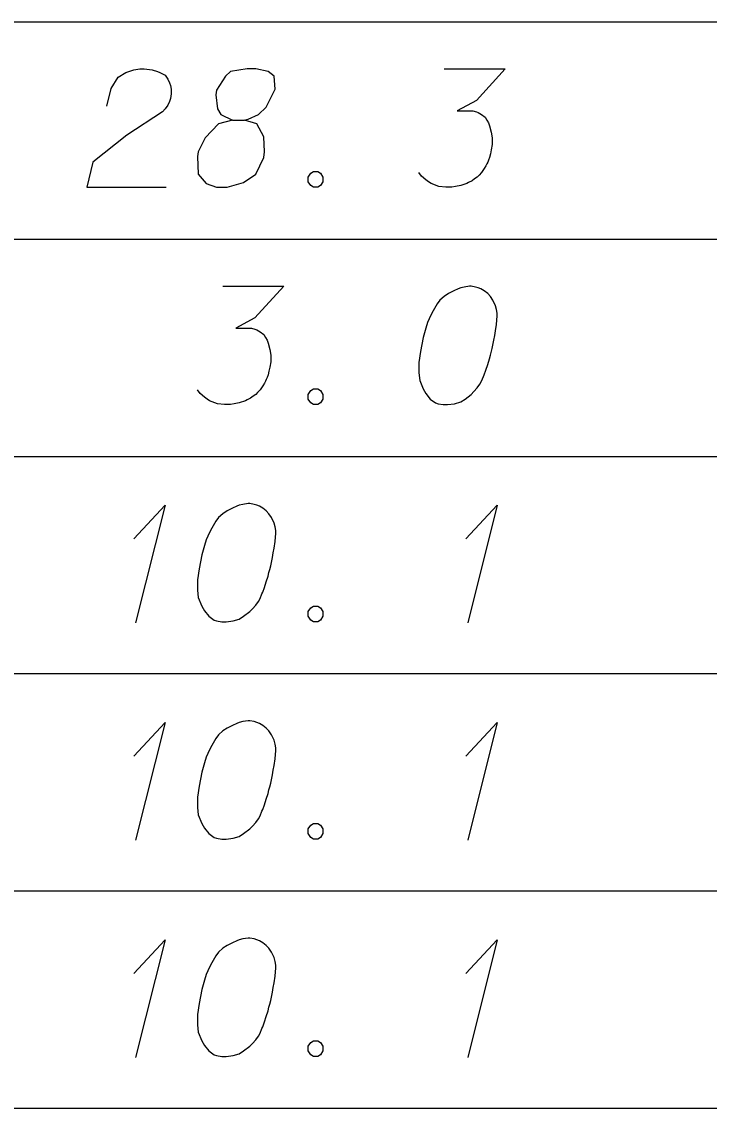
# Model space of a CAD drawing. Extents: x 2074207 to 2076812, y 516372 to 523312.
# Drawn here: x 2076621.77 to 2076649.59, y 518078.48 to 518122.48 of the extents above; entities that cross this region are included whole.
import ezdxf

# ---------------------------------------------------------------- set-up
doc = ezdxf.new("R2010")
doc.units = 0
doc.layers.add('Prop DirtTable_ Soil Test Results - Outline (Minor)', color=7, linetype='Continuous')
doc.layers.add('Prop DirtTable_ Soil Test Results - Tx (Sample Data)', color=7, linetype='Continuous')

msp = doc.modelspace()

# ---------------------------------------------------------------- linework, layer by layer
at = {"layer": 'Prop DirtTable_ Soil Test Results - Outline (Minor)'}
for p, q in [((2076260.609, 518122.48), (2076811.903, 518122.48)), ((2076260.609, 518122.48), (2076811.903, 518122.48)), ((2076260.609, 518113.68), (2076811.903, 518113.68)), ((2076260.609, 518113.68), (2076811.903, 518113.68)), ((2076260.609, 518104.88), (2076811.903, 518104.88)), ((2076260.609, 518104.88), (2076811.903, 518104.88)), ((2076260.609, 518096.08), (2076811.903, 518096.08)), ((2076260.609, 518096.08), (2076811.903, 518096.08)), ((2076260.609, 518087.28), (2076811.903, 518087.28)), ((2076260.609, 518087.28), (2076811.903, 518087.28)), ((2076260.609, 518078.48), (2076811.903, 518078.48)), ((2076260.609, 518078.48), (2076811.903, 518078.48))]:
    msp.add_line(p, q, dxfattribs=at)
at = {"layer": 'Prop DirtTable_ Soil Test Results - Tx (Sample Data)'}
for points in [[(2076625.207, 518119.063), (2076625.383, 518119.781), (2076625.666, 518120.235), (2076625.983, 518120.424), (2076626.3, 518120.537), (2076626.547, 518120.575), (2076626.724, 518120.575), (2076627.041, 518120.537), (2076627.253, 518120.462), (2076627.359, 518120.424), (2076627.57, 518120.311), (2076627.676, 518120.159), (2076627.747, 518120.008), (2076627.782, 518119.895), (2076627.817, 518119.744), (2076627.817, 518119.555), (2076627.782, 518119.366), (2076627.747, 518119.252), (2076627.676, 518119.101), (2076627.57, 518118.95), (2076627.465, 518118.837), (2076626.018, 518117.892), (2076624.643, 518116.796), (2076624.396, 518115.775), (2076627.606, 518115.775)], [(2076630.287, 518118.496), (2076630.78, 518118.496), (2076630.922, 518118.534), (2076631.345, 518118.723), (2076631.662, 518119.026), (2076632.015, 518119.744), (2076631.98, 518120.273), (2076631.733, 518120.462), (2076631.239, 518120.575), (2076630.886, 518120.575), (2076630.216, 518120.462), (2076630.004, 518120.273), (2076629.652, 518119.706), (2076629.616, 518119.517), (2076629.687, 518118.95), (2076629.828, 518118.723), (2076630.287, 518118.496), (2076629.722, 518118.345), (2076629.193, 518117.778), (2076628.911, 518117.211), (2076628.876, 518117.022), (2076628.911, 518116.304), (2076629.228, 518115.926), (2076629.652, 518115.775), (2076630.075, 518115.775), (2076630.745, 518115.964), (2076631.239, 518116.304), (2076631.557, 518116.985), (2076631.592, 518117.211), (2076631.557, 518117.816), (2076631.274, 518118.345), (2076630.78, 518118.496)], [(2076638.859, 518120.575), (2076641.328, 518120.575), (2076640.164, 518119.29), (2076639.388, 518118.874), (2076640.023, 518118.874), (2076640.164, 518118.837), (2076640.234, 518118.799), (2076640.305, 518118.761), (2076640.375, 518118.723), (2076640.517, 518118.61), (2076640.587, 518118.496), (2076640.658, 518118.383), (2076640.693, 518118.27), (2076640.763, 518118.005), (2076640.799, 518117.778), (2076640.799, 518117.665), (2076640.799, 518117.514), (2076640.763, 518117.287), (2076640.728, 518117.136), (2076640.693, 518116.985), (2076640.658, 518116.871), (2076640.622, 518116.796), (2076640.587, 518116.72), (2076640.552, 518116.644), (2076640.481, 518116.531), (2076640.375, 518116.38), (2076640.27, 518116.266), (2076640.199, 518116.191), (2076640.093, 518116.115), (2076639.987, 518116.04), (2076639.846, 518115.964), (2076639.776, 518115.926), (2076639.529, 518115.851), (2076639.317, 518115.813), (2076639.176, 518115.775), (2076638.929, 518115.775), (2076638.647, 518115.813), (2076638.541, 518115.851), (2076638.435, 518115.889), (2076638.329, 518115.926), (2076638.224, 518116.002), (2076638.118, 518116.078), (2076637.941, 518116.229), (2076637.836, 518116.38)], [(2076633.567, 518116.418), (2076633.744, 518116.418), (2076633.849, 518116.342), (2076633.955, 518116.191), (2076633.955, 518116.002), (2076633.849, 518115.851), (2076633.744, 518115.775), (2076633.567, 518115.775), (2076633.461, 518115.851), (2076633.356, 518116.002), (2076633.356, 518116.191), (2076633.461, 518116.342), (2076633.567, 518116.418)], [(2076629.899, 518111.775), (2076632.368, 518111.775), (2076631.204, 518110.49), (2076630.428, 518110.074), (2076631.063, 518110.074), (2076631.204, 518110.037), (2076631.274, 518109.999), (2076631.345, 518109.961), (2076631.415, 518109.923), (2076631.557, 518109.81), (2076631.627, 518109.696), (2076631.698, 518109.583), (2076631.733, 518109.47), (2076631.803, 518109.205), (2076631.839, 518108.978), (2076631.839, 518108.865), (2076631.839, 518108.714), (2076631.803, 518108.487), (2076631.768, 518108.336), (2076631.733, 518108.185), (2076631.698, 518108.071), (2076631.662, 518107.996), (2076631.627, 518107.92), (2076631.592, 518107.844), (2076631.521, 518107.731), (2076631.415, 518107.58), (2076631.31, 518107.466), (2076631.239, 518107.391), (2076631.133, 518107.315), (2076631.027, 518107.24), (2076630.886, 518107.164), (2076630.816, 518107.126), (2076630.569, 518107.051), (2076630.357, 518107.013), (2076630.216, 518106.975), (2076629.969, 518106.975), (2076629.687, 518107.013), (2076629.581, 518107.051), (2076629.475, 518107.089), (2076629.369, 518107.126), (2076629.264, 518107.202), (2076629.158, 518107.278), (2076628.981, 518107.429), (2076628.876, 518107.58)], [(2076639.952, 518111.775), (2076639.882, 518111.775), (2076639.67, 518111.737), (2076639.529, 518111.7), (2076639.423, 518111.662), (2076639.247, 518111.586), (2076639.035, 518111.473), (2076638.859, 518111.359), (2076638.682, 518111.208), (2076638.576, 518111.057), (2076638.471, 518110.868), (2076638.365, 518110.679), (2076638.259, 518110.452), (2076638.188, 518110.301), (2076638.118, 518110.074), (2076638.012, 518109.696), (2076637.906, 518109.129), (2076637.836, 518108.676), (2076637.836, 518108.26), (2076637.871, 518107.958), (2076638.012, 518107.618), (2076638.118, 518107.429), (2076638.294, 518107.202), (2076638.506, 518107.051), (2076638.612, 518107.013), (2076638.823, 518106.975), (2076639, 518106.975), (2076639.282, 518107.013), (2076639.529, 518107.089), (2076639.705, 518107.202), (2076639.952, 518107.391), (2076640.058, 518107.504), (2076640.199, 518107.655), (2076640.305, 518107.807), (2076640.375, 518107.92), (2076640.446, 518108.109), (2076640.481, 518108.185), (2076640.552, 518108.374), (2076640.622, 518108.6), (2076640.693, 518108.827), (2076640.728, 518108.978), (2076640.763, 518109.092), (2076640.799, 518109.243), (2076640.869, 518109.583), (2076640.905, 518109.772), (2076640.94, 518109.961), (2076640.975, 518110.226), (2076641.01, 518110.566), (2076641.01, 518110.679), (2076640.975, 518110.83), (2076640.94, 518110.981), (2076640.834, 518111.208), (2076640.728, 518111.359), (2076640.622, 518111.473), (2076640.481, 518111.586), (2076640.34, 518111.662), (2076640.234, 518111.7), (2076640.129, 518111.737), (2076639.952, 518111.775)], [(2076633.567, 518107.618), (2076633.744, 518107.618), (2076633.849, 518107.542), (2076633.955, 518107.391), (2076633.955, 518107.202), (2076633.849, 518107.051), (2076633.744, 518106.975), (2076633.567, 518106.975), (2076633.461, 518107.051), (2076633.356, 518107.202), (2076633.356, 518107.391), (2076633.461, 518107.542), (2076633.567, 518107.618)], [(2076626.3, 518101.539), (2076627.57, 518102.9), (2076626.371, 518098.137)], [(2076630.992, 518102.975), (2076630.922, 518102.975), (2076630.71, 518102.937), (2076630.569, 518102.9), (2076630.463, 518102.862), (2076630.287, 518102.786), (2076630.075, 518102.673), (2076629.899, 518102.559), (2076629.722, 518102.408), (2076629.616, 518102.257), (2076629.511, 518102.068), (2076629.405, 518101.879), (2076629.299, 518101.652), (2076629.228, 518101.501), (2076629.158, 518101.274), (2076629.052, 518100.896), (2076628.946, 518100.329), (2076628.876, 518099.876), (2076628.876, 518099.46), (2076628.911, 518099.158), (2076629.052, 518098.818), (2076629.158, 518098.629), (2076629.334, 518098.402), (2076629.546, 518098.251), (2076629.652, 518098.213), (2076629.863, 518098.175), (2076630.04, 518098.175), (2076630.322, 518098.213), (2076630.569, 518098.289), (2076630.745, 518098.402), (2076630.992, 518098.591), (2076631.098, 518098.704), (2076631.239, 518098.855), (2076631.345, 518099.007), (2076631.415, 518099.12), (2076631.486, 518099.309), (2076631.521, 518099.385), (2076631.592, 518099.574), (2076631.662, 518099.8), (2076631.733, 518100.027), (2076631.768, 518100.178), (2076631.803, 518100.292), (2076631.839, 518100.443), (2076631.909, 518100.783), (2076631.945, 518100.972), (2076631.98, 518101.161), (2076632.015, 518101.426), (2076632.05, 518101.766), (2076632.05, 518101.879), (2076632.015, 518102.03), (2076631.98, 518102.181), (2076631.874, 518102.408), (2076631.768, 518102.559), (2076631.662, 518102.673), (2076631.521, 518102.786), (2076631.38, 518102.862), (2076631.274, 518102.9), (2076631.169, 518102.937), (2076630.992, 518102.975)], [(2076639.74, 518101.539), (2076641.01, 518102.9), (2076639.811, 518098.137)], [(2076633.567, 518098.818), (2076633.744, 518098.818), (2076633.849, 518098.742), (2076633.955, 518098.591), (2076633.955, 518098.402), (2076633.849, 518098.251), (2076633.744, 518098.175), (2076633.567, 518098.175), (2076633.461, 518098.251), (2076633.356, 518098.402), (2076633.356, 518098.591), (2076633.461, 518098.742), (2076633.567, 518098.818)], [(2076626.3, 518092.739), (2076627.57, 518094.1), (2076626.371, 518089.337)], [(2076630.992, 518094.175), (2076630.922, 518094.175), (2076630.71, 518094.137), (2076630.569, 518094.1), (2076630.463, 518094.062), (2076630.287, 518093.986), (2076630.075, 518093.873), (2076629.899, 518093.759), (2076629.722, 518093.608), (2076629.616, 518093.457), (2076629.511, 518093.268), (2076629.405, 518093.079), (2076629.299, 518092.852), (2076629.228, 518092.701), (2076629.158, 518092.474), (2076629.052, 518092.096), (2076628.946, 518091.529), (2076628.876, 518091.076), (2076628.876, 518090.66), (2076628.911, 518090.358), (2076629.052, 518090.018), (2076629.158, 518089.829), (2076629.334, 518089.602), (2076629.546, 518089.451), (2076629.652, 518089.413), (2076629.863, 518089.375), (2076630.04, 518089.375), (2076630.322, 518089.413), (2076630.569, 518089.489), (2076630.745, 518089.602), (2076630.992, 518089.791), (2076631.098, 518089.904), (2076631.239, 518090.055), (2076631.345, 518090.207), (2076631.415, 518090.32), (2076631.486, 518090.509), (2076631.521, 518090.585), (2076631.592, 518090.774), (2076631.662, 518091), (2076631.733, 518091.227), (2076631.768, 518091.378), (2076631.803, 518091.492), (2076631.839, 518091.643), (2076631.909, 518091.983), (2076631.945, 518092.172), (2076631.98, 518092.361), (2076632.015, 518092.626), (2076632.05, 518092.966), (2076632.05, 518093.079), (2076632.015, 518093.23), (2076631.98, 518093.381), (2076631.874, 518093.608), (2076631.768, 518093.759), (2076631.662, 518093.873), (2076631.521, 518093.986), (2076631.38, 518094.062), (2076631.274, 518094.1), (2076631.169, 518094.137), (2076630.992, 518094.175)], [(2076639.74, 518092.739), (2076641.01, 518094.1), (2076639.811, 518089.337)], [(2076633.567, 518090.018), (2076633.744, 518090.018), (2076633.849, 518089.942), (2076633.955, 518089.791), (2076633.955, 518089.602), (2076633.849, 518089.451), (2076633.744, 518089.375), (2076633.567, 518089.375), (2076633.461, 518089.451), (2076633.356, 518089.602), (2076633.356, 518089.791), (2076633.461, 518089.942), (2076633.567, 518090.018)], [(2076626.3, 518083.939), (2076627.57, 518085.3), (2076626.371, 518080.537)], [(2076630.992, 518085.375), (2076630.922, 518085.375), (2076630.71, 518085.337), (2076630.569, 518085.3), (2076630.463, 518085.262), (2076630.287, 518085.186), (2076630.075, 518085.073), (2076629.899, 518084.959), (2076629.722, 518084.808), (2076629.616, 518084.657), (2076629.511, 518084.468), (2076629.405, 518084.279), (2076629.299, 518084.052), (2076629.228, 518083.901), (2076629.158, 518083.674), (2076629.052, 518083.296), (2076628.946, 518082.729), (2076628.876, 518082.276), (2076628.876, 518081.86), (2076628.911, 518081.558), (2076629.052, 518081.218), (2076629.158, 518081.029), (2076629.334, 518080.802), (2076629.546, 518080.651), (2076629.652, 518080.613), (2076629.863, 518080.575), (2076630.04, 518080.575), (2076630.322, 518080.613), (2076630.569, 518080.689), (2076630.745, 518080.802), (2076630.992, 518080.991), (2076631.098, 518081.104), (2076631.239, 518081.255), (2076631.345, 518081.407), (2076631.415, 518081.52), (2076631.486, 518081.709), (2076631.521, 518081.785), (2076631.592, 518081.974), (2076631.662, 518082.2), (2076631.733, 518082.427), (2076631.768, 518082.578), (2076631.803, 518082.692), (2076631.839, 518082.843), (2076631.909, 518083.183), (2076631.945, 518083.372), (2076631.98, 518083.561), (2076632.015, 518083.826), (2076632.05, 518084.166), (2076632.05, 518084.279), (2076632.015, 518084.43), (2076631.98, 518084.581), (2076631.874, 518084.808), (2076631.768, 518084.959), (2076631.662, 518085.073), (2076631.521, 518085.186), (2076631.38, 518085.262), (2076631.274, 518085.3), (2076631.169, 518085.337), (2076630.992, 518085.375)], [(2076639.74, 518083.939), (2076641.01, 518085.3), (2076639.811, 518080.537)], [(2076633.567, 518081.218), (2076633.744, 518081.218), (2076633.849, 518081.142), (2076633.955, 518080.991), (2076633.955, 518080.802), (2076633.849, 518080.651), (2076633.744, 518080.575), (2076633.567, 518080.575), (2076633.461, 518080.651), (2076633.356, 518080.802), (2076633.356, 518080.991), (2076633.461, 518081.142), (2076633.567, 518081.218)]]:
    msp.add_lwpolyline(points, dxfattribs=at)

doc.saveas('drawing.dxf')
